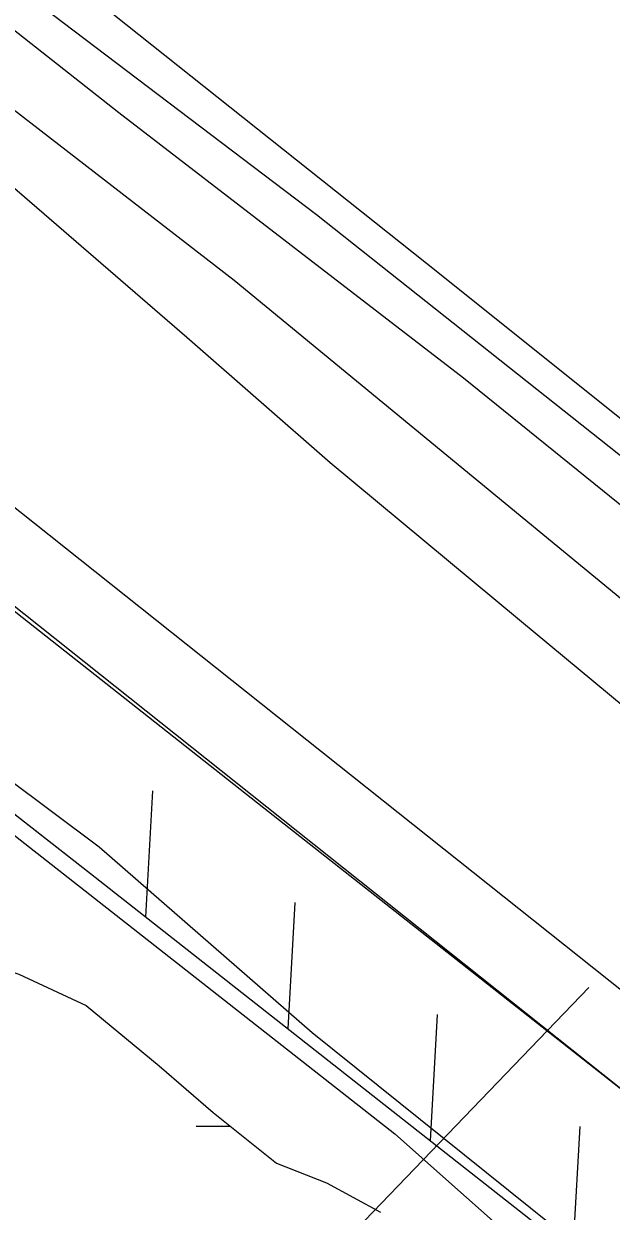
# Model space of a CAD drawing. Extents: x 3329332 to 3367211, y 631066 to 656469.
# Drawn here: x 3350282.7 to 3350509.6, y 643215.2 to 643674.3 of the extents above; entities that cross this region are included whole.
import ezdxf

# ---------------------------------------------------------------- set-up
doc = ezdxf.new("R2010")
doc.units = 0
for name, color, linetype in [('V-DTCH-CNTR', 7, 'Continuous'), ('V-FLOD-BASE', 7, 'Continuous'), ('V-LEVE-TOET', 7, 'Continuous'), ('V-RIVR-RANG', 7, 'Continuous'), ('V-ROAD-CNTR', 7, 'Continuous'), ('V-RRAP-FSHR', 7, 'Continuous'), ('V-SITE-VEGE', 7, 'Continuous'), ('V-SURV-LINE', 7, 'Continuous'), ('V-TOPO-SHOR', 7, 'Continuous'), ('V-WETL-SWMP', 7, 'Continuous')]:
    doc.layers.add(name, color=color, linetype=linetype)

msp = doc.modelspace()

# ---------------------------------------------------------------- linework, layer by layer
at = {"layer": 'V-DTCH-CNTR'}
msp.add_lwpolyline([(3350302.04, 643690.24), (3350438.23, 643581.7), (3350568.24, 643477.7), (3350648.7, 643413.35), (3350693.1, 643373.52), (3350739.68, 643332.94), (3350780.49, 643303.37), (3350832.96, 643266.41), (3350868.62, 643233.96), (3350926.09, 643179.39), (3351030.09, 643074.73), (3351191.58, 642916.96), (3351339.9, 642761.48), (3351516.59, 642578.72), (3351612.51, 642470.45), (3351624.14, 642457.92), (3351629.98, 642455.69), (3351641.72, 642459.27), (3351697.7, 642508.68), (3351841.98, 642624.13), (3351923.54, 642695.33), (3352027.57, 642786.16), (3352090.67, 642841.43)], dxfattribs=at)
at = {"layer": 'V-FLOD-BASE'}
msp.add_lwpolyline([(3351831.77, 641925.1), (3351700, 642069.16), (3351507.52, 642277), (3351293.55, 642505.87), (3351198.75, 642603.44), (3351125.48, 642685.21), (3351013.67, 642803.78), (3350818.14, 643001.95), (3350739.61, 643078.54), (3350700.31, 643111.61), (3350641.73, 643159.73), (3350528.25, 643250.72), (3350375.44, 643371.05), (3350158.1, 643542.52), (3350028.3, 643646.3), (3349793.83, 643819.37), (3349724.04, 643865.33), (3349578.53, 643961)], dxfattribs=at)
at = {"layer": 'V-LEVE-TOET'}
for points in [[(3350130.09, 643725.57), (3350190.88, 643672.53), (3350257.15, 643629.52), (3350345.65, 643553.08), (3350401.05, 643504.72), (3350474.17, 643443.86), (3350520.35, 643405.63), (3350565.74, 643365.08), (3350620.43, 643325.24), (3350656.62, 643298.68), (3350696.67, 643269.78), (3350732.91, 643248.64), (3350791.42, 643202.58), (3350830.64, 643165.17), (3350863.71, 643132.44)], [(3351869.5, 641779.71), (3351836.36, 641829.54), (3351775.74, 641906.56), (3351700.44, 641988.33), (3351631.3, 642065.42), (3351583.68, 642120.69), (3351514.52, 642194.68), (3351412.25, 642294.43), (3351245.48, 642471.24), (3351150.2, 642573.27), (3351081.79, 642644.93), (3351011.11, 642722.8), (3350880.48, 642863.76), (3350771.28, 642968.21), (3350691.29, 643043.82), (3350616.62, 643103.91), (3350554.27, 643155.41), (3350394.15, 643284.19), (3350311.82, 643355.94), (3350203.23, 643437.16), (3350110.12, 643516.73), (3349979.17, 643610.49), (3349872.15, 643694.02)]]:
    msp.add_lwpolyline(points, dxfattribs=at)
at = {"layer": 'V-RIVR-RANG'}
msp.add_line((3350501.05, 643301.71), (3349554.05, 642317.26), dxfattribs=at)
at = {"layer": 'V-ROAD-CNTR'}
msp.add_lwpolyline([(3350137.05, 643783.84), (3350319.38, 643639.92), (3350452.56, 643537.34), (3350676.14, 643356.54), (3350823.55, 643228.91)], dxfattribs=at)
at = {"layer": 'V-RRAP-FSHR'}
for p, q in [((3350329.83, 643329.03), (3350332.55, 643377.79)), ((3350384.84, 643285.75), (3350387.56, 643334.51)), ((3350439.86, 643242.47), (3350442.58, 643291.22)), ((3350494.88, 643199.19), (3350497.6, 643247.94))]:
    msp.add_line(p, q, dxfattribs=at)
for points in [[(3349424.89, 643987.28), (3349682.59, 643818.4), (3349816.36, 643731.08), (3349921.13, 643649.09), (3350310.29, 643344.41), (3350572.53, 643138.1), (3350702.97, 643034.56), (3350964.76, 642768.6), (3351214.46, 642498.16), (3351553.24, 642137.11), (3351764.26, 641907.98), (3351860.38, 641782.87)], [(3350010.18, 643579.37), (3350310.29, 643344.41), (3350572.53, 643138.1), (3350702.97, 643034.56), (3350964.76, 642768.6), (3351214.46, 642498.16), (3351553.24, 642137.11), (3351764.26, 641907.98), (3351860.38, 641782.87)]]:
    msp.add_lwpolyline(points, dxfattribs=at)
at = {"layer": 'V-SITE-VEGE'}
msp.add_lwpolyline([(3349759.01, 643737.34), (3349909.95, 643649.62), (3350094.98, 643498.56), (3350245.93, 643386.48), (3350426.09, 643245.17), (3350645.2, 643050.25), (3350898.4, 642801.73), (3351258.72, 642436.26), (3351692.08, 641973.33)], dxfattribs=at)
at = {"layer": 'V-SURV-LINE'}
for points in [[(3349965.39, 643737.15), (3350707.75, 643146.1)], [(3350689.08, 643122.62), (3349946.72, 643713.67)]]:
    msp.add_lwpolyline(points, dxfattribs=at)
at = {"layer": 'V-TOPO-SHOR'}
for points in [[(3351754.41, 642225.79), (3351319.92, 642698.95), (3351115.47, 642913.23), (3350972.79, 643055.37), (3350842.9, 643180.53), (3350723.68, 643282.33), (3350595.96, 643384.11), (3350363.92, 643574.96), (3350095.72, 643782.75), (3349963.75, 643882.4), (3349812.65, 643984.14)], [(3350119.05, 643810.43), (3350395.76, 643600.53), (3350625.66, 643418.17), (3350855.56, 643229.44), (3350976.94, 643108.52), (3351157.94, 642934.57), (3351458.23, 642618.44), (3351515.74, 642554.78), (3351615.82, 642459.33)]]:
    msp.add_lwpolyline(points, dxfattribs=at)
at = {"layer": 'V-WETL-SWMP'}
msp.add_line((3350349.29, 643248.1), (3350362.32, 643248.12), dxfattribs=at)
msp.add_lwpolyline([(3349966.18, 643567.83), (3350006.29, 643539.95), (3350028.55, 643521.9), (3350051.56, 643503.09), (3350071.58, 643484.3), (3350095.29, 643459.52), (3350170.22, 643394.84), (3350199.15, 643369.28), (3350219.88, 643344.52), (3350233.95, 643329.5), (3350260.71, 643313.65), (3350280.81, 643306.8), (3350306.84, 643294.69), (3350335.04, 643271.37), (3350355.81, 643253.32), (3350380.31, 643233.76), (3350399.66, 643226.17), (3350420.47, 643214.83)], dxfattribs=at)

doc.saveas('drawing.dxf')
